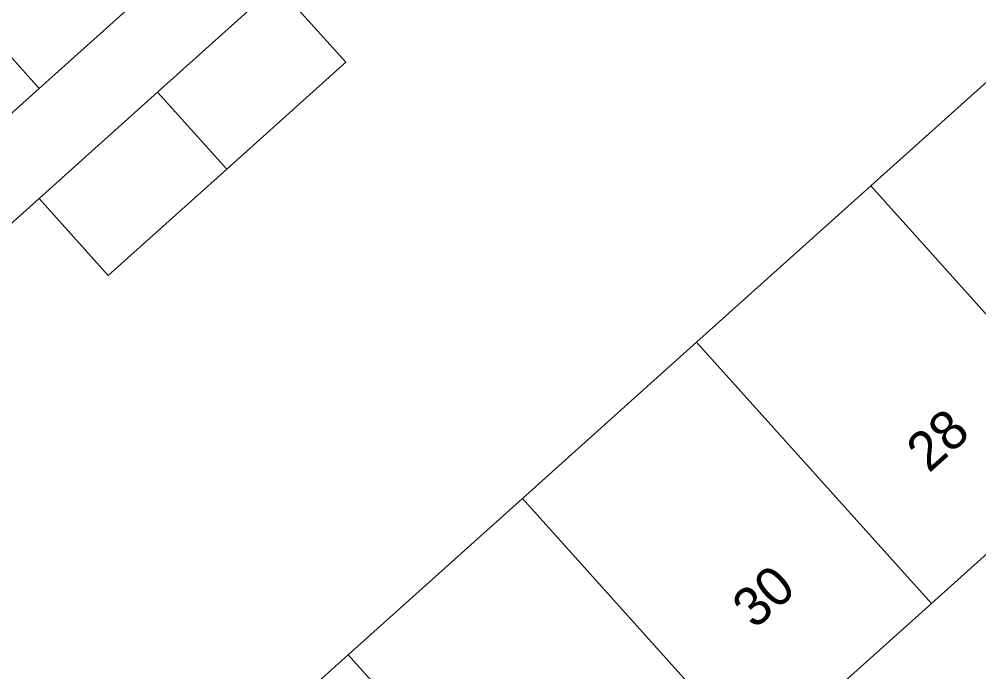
# Model space of a CAD drawing. Extents: x 162172 to 163187, y 382874 to 383685.
# Drawn here: x 162848.64 to 162873.24, y 383454.99 to 383471.72 of the extents above; entities that cross this region are included whole.
import ezdxf

# ---------------------------------------------------------------- set-up
doc = ezdxf.new("R2010")
doc.units = 0
for name, color, linetype in [('IMGEO_Erf', 7, 'Continuous'), ('IMGEO_Pand', 7, 'Continuous'), ('IMGEO_Pand_nummerreeks', 7, 'Continuous'), ('IMGEO_Voetpad_open', 7, 'Continuous')]:
    doc.layers.add(name, color=color, linetype=linetype)

msp = doc.modelspace()

# ---------------------------------------------------------------- linework, layer by layer
at = {"layer": 'IMGEO_Erf'}
for points in [[(162839.756, 383458.697), (162849.114, 383448.276), (162852.611, 383451.416), (162857.076, 383455.424), (162861.54, 383459.433), (162866.005, 383463.441), (162870.469, 383467.45), (162874.934, 383471.458), (162879.399, 383475.466), (162883.863, 383479.475), (162888.328, 383483.483), (162892.792, 383487.492), (162897.257, 383491.5), (162896.062, 383492.831), (162898.435, 383494.962), (162899.631, 383493.631), (162900.754, 383494.64), (162891.41, 383505.046)], [(162889.683, 383499.936), (162886.471, 383497.054), (162884.701, 383499.026), (162881.774, 383496.399), (162883.544, 383494.428), (162880.752, 383491.922), (162877.668, 383489.155), (162875.898, 383491.127), (162872.985, 383488.514), (162874.756, 383486.541), (162871.821, 383483.907), (162868.706, 383481.112), (162866.934, 383483.085), (162864.144, 383480.58), (162865.916, 383478.608), (162862.89, 383475.893), (162859.805, 383473.124), (162858.033, 383475.097), (162855.239, 383472.59), (162857.011, 383470.617), (162853.959, 383467.878), (162850.924, 383465.154), (162849.152, 383467.128), (162846.149, 383464.433)]]:
    msp.add_lwpolyline(points, dxfattribs=at)
msp.add_lwpolyline([(162853.429, 383477.446), (162856.346, 383480.063), (162858.177, 383478.023), (162860.58, 383480.201), (162858.759, 383482.229), (162862.046, 383485.179), (162854.564, 383493.512), (162850.191, 383489.586), (162845.949, 383485.778), (162841.485, 383481.769), (162837.02, 383477.761), (162832.555, 383473.753), (162829.059, 383470.614), (162838.357, 383460.259), (162841.853, 383463.396), (162840.034, 383465.423), (162843.019, 383468.103), (162844.838, 383466.075), (162846.132, 383467.236), (162844.312, 383469.264), (162847.332, 383471.974), (162849.152, 383469.946), (162851.959, 383472.465), (162850.139, 383474.492)], close=True, dxfattribs=at)
at = {"layer": 'IMGEO_Pand'}
for points in [[(162855.239, 383472.59), (162852.187, 383469.851), (162853.959, 383467.878), (162857.011, 383470.617)], [(162844.312, 383469.264), (162846.132, 383467.236), (162849.152, 383469.946), (162847.332, 383471.974)], [(162874.934, 383471.458), (162870.469, 383467.45), (162876.486, 383460.747), (162880.951, 383464.755)], [(162853.959, 383467.878), (162852.187, 383469.851), (162849.152, 383467.128), (162850.924, 383465.154)], [(162876.486, 383460.747), (162870.469, 383467.45), (162866.005, 383463.441), (162872.021, 383456.74)], [(162866.005, 383463.441), (162861.54, 383459.433), (162867.555, 383452.732), (162872.021, 383456.74)], [(162857.076, 383455.424), (162863.09, 383448.725), (162867.555, 383452.732), (162861.54, 383459.433)], [(162852.611, 383451.416), (162858.625, 383444.717), (162863.09, 383448.725), (162857.076, 383455.424)]]:
    msp.add_lwpolyline(points, close=True, dxfattribs=at)
at = {"layer": 'IMGEO_Voetpad_open'}
for points in [[(162848.491, 383500.277), (162854.564, 383493.512), (162862.046, 383485.179), (162863.867, 383483.15), (162860.58, 383480.201), (162858.177, 383478.023), (162855.25, 383475.418), (162851.959, 383472.465), (162849.152, 383469.946), (162846.132, 383467.236)], [(162846.149, 383464.433), (162849.152, 383467.128), (162852.187, 383469.851), (162855.239, 383472.59), (162858.033, 383475.097), (162861.119, 383477.866), (162864.144, 383480.58), (162866.934, 383483.085), (162870.05, 383485.88), (162872.985, 383488.514), (162875.898, 383491.127), (162878.982, 383493.894), (162881.774, 383496.399), (162884.701, 383499.026)], [(162913.384, 383487.689), (162913.493, 383487.786), (162914.507, 383488.667), (162915.873, 383489.972), (162912.869, 383493.399), (162903.279, 383484.792), (162898.813, 383480.785), (162894.348, 383476.777), (162889.882, 383472.77), (162885.417, 383468.762), (162880.951, 383464.755), (162876.486, 383460.747), (162872.021, 383456.74), (162867.555, 383452.732), (162863.09, 383448.725), (162858.625, 383444.717), (162852.593, 383439.304), (162848.998, 383436.078), (162853.1, 383431.516), (162854.513, 383432.789), (162857.999, 383435.873)]]:
    msp.add_lwpolyline(points, dxfattribs=at)

# ---------------------------------------------------------------- texts
at = {"layer": 'IMGEO_Pand_nummerreeks'}
for s, p in [('28', (162871.957, 383460.07)), ('30', (162867.492, 383456.062))]:
    msp.add_text(s, height=1, rotation=41.9067, dxfattribs=at).set_placement(p)

doc.saveas('drawing.dxf')
